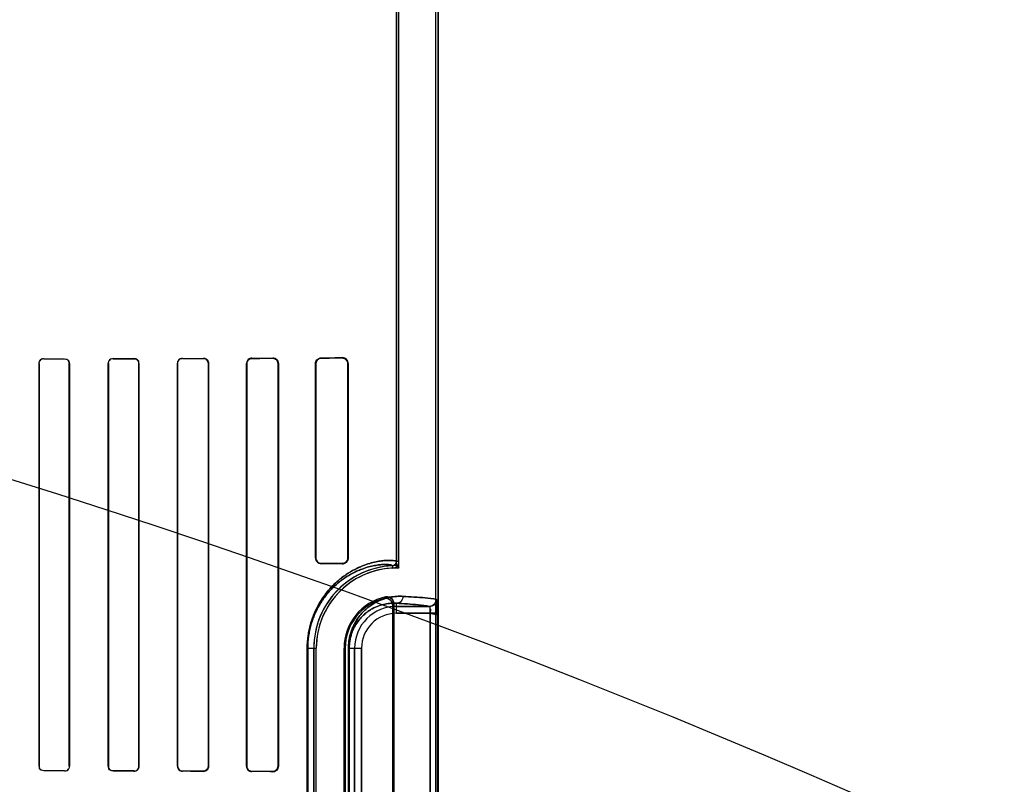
# Model space of a CAD drawing. Header units: millimetres. Extents: x 0 to 297, y 0 to 210.
# Tile 330 of 401: x 242.392 to 242.747, y 157.677 to 157.953. Entities that reach past the tile are written whole.
import ezdxf

# ---------------------------------------------------------------- set-up
doc = ezdxf.new("R2010")
doc.units = ezdxf.units.MM
doc.header["$LTSCALE"] = 16.335
doc.layers.get('0').update_dxf_attribs({"linetype": 'CONTINUOUS'})
for name, color, linetype in [('AXES_REF', 7, 'CONTINUOUS'), ('INTFCLR_1', 7, 'CONTINUOUS'), ('INTFCLR_72935', 7, 'CONTINUOUS')]:
    doc.layers.add(name, color=color, linetype=linetype)

msp = doc.modelspace()

# ---------------------------------------------------------------- linework, layer by layer
at = {"color": 7, "linetype": 'Continuous'}
for radius in [4.8479140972, 4.8475, 4.8164570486]:
    msp.add_circle((241.5069109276, 154.9564782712), radius, dxfattribs=at)
msp.add_arc((241.5069109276, 154.9564782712), 4.8, 278.2771290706, 261.7228709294, dxfattribs=at)
at = {"layer": 'AXES_REF', "color": 9, "linetype": 'Continuous'}
msp.add_circle((241.5069109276, 154.9564782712), 2.9642884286, dxfattribs=at)
at = {"layer": 'AXES_REF', "color": 7, "linetype": 'Continuous'}
msp.add_arc((241.5069109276, 154.9564782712), 4.91, 113.0826656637, 66.9173343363, dxfattribs=at)
at = {"layer": 'AXES_REF', "color": 9, "linetype": 'Continuous'}
msp.add_arc((241.5069109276, 154.9564782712), 4.4222561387, 94.4118118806, 85.5881881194, dxfattribs=at)
at = {"layer": 'INTFCLR_1', "color": 6, "linetype": 'Continuous'}
for p, q in [((242.5278267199, 158.0417576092), (242.5278267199, 157.7576758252)), ((242.5287083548, 157.7576758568), (242.5287083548, 158.0417491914)), ((242.541945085, 158.0414795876), (242.541945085, 156.7064711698)), ((242.5428267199, 158.0414711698), (242.5428267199, 156.7064711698)), ((242.3990856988, 157.8289711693), (242.3990856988, 157.6839711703)), ((242.3991457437, 157.8289711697), (242.3991457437, 157.68397117)), ((242.4099774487, 157.68397117), (242.4099774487, 157.8289711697)), ((242.4100394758, 157.6839711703), (242.4100394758, 157.8289711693)), ((242.4240276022, 157.8289711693), (242.4240276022, 157.6839711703)), ((242.4240920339, 157.8289711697), (242.4240920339, 157.68397117)), ((242.4350372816, 157.68397117), (242.4350372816, 157.8289711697)), ((242.435104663, 157.6839711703), (242.435104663, 157.8289711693)), ((242.4489529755, 157.8289711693), (242.4489529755, 157.6839711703)), ((242.4490240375, 157.8289711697), (242.4490240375, 157.68397117)), ((242.4601133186, 157.68397117), (242.4601133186, 157.8289711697)), ((242.4601890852, 157.6839711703), (242.4601890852, 157.8289711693)), ((242.4738552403, 157.8289711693), (242.4738552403, 157.6839711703)), ((242.4739372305, 157.8289711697), (242.4739372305, 157.68397117)), ((242.4852118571, 157.68397117), (242.4852118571, 157.8289711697)), ((242.485302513, 157.6839711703), (242.485302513, 157.8289711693)), ((242.4987186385, 157.8289711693), (242.4987186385, 157.7589711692)), ((242.4988223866, 157.8289711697), (242.4988223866, 157.7589711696)), ((242.5103474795, 157.7589711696), (242.5103474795, 157.8289711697)), ((242.5104742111, 157.7589711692), (242.5104742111, 157.8289711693)), ((242.5265076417, 157.5910024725), (242.5265076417, 157.7419398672)), ((242.526945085, 157.7424883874), (242.526945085, 157.5904539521)), ((242.4980862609, 157.7264711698), (242.4980862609, 157.6064711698)), ((242.4989678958, 157.6064711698), (242.4989678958, 157.7264711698)), ((242.5089678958, 157.6064711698), (242.5089678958, 157.7264711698)), ((242.5094053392, 157.7264711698), (242.5094053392, 157.6064711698))]:
    msp.add_line(p, q, dxfattribs=at)
at = {"layer": 'INTFCLR_1', "color": 9, "linetype": 'Continuous'}
for p, q in [((242.4008007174, 157.8306293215), (242.4008007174, 157.830689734)), ((242.4083007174, 157.8307059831), (242.4083007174, 157.8306443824)), ((242.4258007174, 157.8306840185), (242.4258007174, 157.8307489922)), ((242.4333007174, 157.8307698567), (242.4333007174, 157.8307031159)), ((242.4508007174, 157.8307533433), (242.4508007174, 157.8308252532)), ((242.4583007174, 157.8308523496), (242.4583007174, 157.8307776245)), ((242.4758007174, 157.8308421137), (242.4758007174, 157.8309256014)), ((242.4833007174, 157.8309624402), (242.4833007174, 157.8308737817)), ((242.5008007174, 157.8309603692), (242.5008007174, 157.8310676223)), ((242.5083007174, 157.8311255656), (242.5083007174, 157.8310047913)), ((242.3990856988, 157.8289711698), (242.3991457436, 157.8289711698)), ((242.4099774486, 157.8289711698), (242.4100394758, 157.8289711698)), ((242.4240276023, 157.8289711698), (242.4240920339, 157.8289711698)), ((242.4350372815, 157.8289711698), (242.4351046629, 157.8289711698)), ((242.4489529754, 157.8289711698), (242.4490240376, 157.8289711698)), ((242.4601133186, 157.8289711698), (242.4601890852, 157.8289711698)), ((242.4738552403, 157.8289711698), (242.4739372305, 157.8289711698)), ((242.4852118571, 157.8289711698), (242.4853025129, 157.8289711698)), ((242.4987186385, 157.8289711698), (242.4988223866, 157.8289711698)), ((242.5103474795, 157.8289711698), (242.5104742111, 157.8289711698)), ((242.4988223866, 157.7589711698), (242.4987186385, 157.7589711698)), ((242.5008007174, 157.7568747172), (242.5008007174, 157.7569819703)), ((242.5083007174, 157.7569375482), (242.5083007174, 157.7568167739)), ((242.5104742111, 157.7589711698), (242.5103474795, 157.7589711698)), ((242.5263987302, 157.7561773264), (242.5264410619, 157.7552967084)), ((242.5287083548, 157.75767572), (242.5278267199, 157.75767572)), ((242.5278267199, 157.7390144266), (242.5278267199, 157.7426362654)), ((242.5397713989, 157.7415140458), (242.5278267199, 157.7415140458)), ((242.5278267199, 157.7390144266), (242.5425380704, 157.7390144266)), ((242.5400406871, 157.5939279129), (242.5400406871, 157.7390144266)), ((242.5425380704, 157.7390144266), (242.5425380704, 157.5939279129)), ((242.495726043, 157.6064711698), (242.495726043, 157.7264711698)), ((242.495726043, 157.7264711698), (242.4989678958, 157.7264711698)), ((242.4959104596, 157.7264711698), (242.4959104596, 157.6064711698)), ((242.5089678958, 157.7264711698), (242.5094053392, 157.7264711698)), ((242.5105565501, 157.6064711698), (242.5105565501, 157.7264711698)), ((242.5105565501, 157.7264711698), (242.515283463, 157.7264711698)), ((242.5108487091, 157.7264711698), (242.5108487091, 157.6064711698)), ((242.5127838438, 157.7264711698), (242.5127838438, 157.6064711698)), ((242.515283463, 157.6064711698), (242.515283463, 157.7264711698)), ((242.3991457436, 157.6839711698), (242.3990856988, 157.6839711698)), ((242.4008007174, 157.6822526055), (242.4008007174, 157.682313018)), ((242.4083007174, 157.6822979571), (242.4083007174, 157.6822363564)), ((242.4100394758, 157.6839711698), (242.4099774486, 157.6839711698)), ((242.4240920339, 157.6839711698), (242.4240276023, 157.6839711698)), ((242.4258007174, 157.6821933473), (242.4258007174, 157.682258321)), ((242.4333007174, 157.6822392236), (242.4333007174, 157.6821724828)), ((242.4351046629, 157.6839711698), (242.4350372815, 157.6839711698)), ((242.4490240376, 157.6839711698), (242.4489529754, 157.6839711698)), ((242.4508007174, 157.6821170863), (242.4508007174, 157.6821889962)), ((242.4583007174, 157.682164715), (242.4583007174, 157.6820899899)), ((242.4601890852, 157.6839711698), (242.4601133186, 157.6839711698)), ((242.4739372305, 157.6839711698), (242.4738552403, 157.6839711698)), ((242.4758007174, 157.6820167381), (242.4758007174, 157.6821002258)), ((242.4833007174, 157.6820685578), (242.4833007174, 157.6819798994)), ((242.4853025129, 157.6839711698), (242.4852118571, 157.6839711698))]:
    msp.add_line(p, q, dxfattribs=at)
at = {"layer": 'INTFCLR_1', "color": 7, "linetype": 'Continuous'}
for p, q in [((242.4839098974, 157.8307764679), (242.4833007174, 157.8308737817)), ((242.508912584, 157.830914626), (242.5083007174, 157.8310047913)), ((242.5083007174, 157.7569375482), (242.5089133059, 157.7570279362)), ((242.4833007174, 157.6820685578), (242.4839124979, 157.682166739))]:
    msp.add_line(p, q, dxfattribs=at)
at = {"layer": 'INTFCLR_1', "color": 6, "linetype": 'Continuous'}
for centre, radius, start, end in [((242.5278267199, 157.7264711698), 0.0297404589, 92.75211805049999, 179.9999999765), ((242.5263265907, 157.75767572), 0.0015001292, 272.7555668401, 360), ((242.5263265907, 157.75767572), 0.0023817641, 272.7547926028, 1.17703e-05), ((242.5278267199, 157.7264711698), 0.028858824, 92.7521173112, 179.9999988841), ((242.5278267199, 157.7264711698), 0.018858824, 101.888918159, 179.9999982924), ((242.5278267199, 157.7264711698), 0.0184213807, 103.8352360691, 179.9999998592)]:
    msp.add_arc(centre, radius, start, end, dxfattribs=at)
at = {"layer": 'INTFCLR_1', "color": 9, "linetype": 'Continuous'}
for centre, radius, start, end in [((242.5591776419, 157.7121134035), 0.0481478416, 137.0401802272, 137.9559483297), ((242.5590191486, 157.7164607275), 0.0413059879, 140.9411471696, 141.914340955), ((242.5278267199, 157.7264711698), 0.0150428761, 89.99999999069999, 179.9999999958), ((242.5278267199, 157.7264711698), 0.0125432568, 90.00000006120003, 179.9999997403)]:
    msp.add_arc(centre, radius, start, end, dxfattribs=at)
at = {"layer": 'INTFCLR_1', "color": 6, "linetype": 'Continuous'}
for centre, major_axis, ratio, start_param, end_param in [((242.2670507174, 157.8314711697), (0.2607760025, 0), 0.0034906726, -1.0322457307, -0.9983944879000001), ((242.2670507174, 157.8314711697), (0.2757760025, 0), 0.0034906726, -1.0644388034, -1.0330623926), ((242.2670507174, 157.8314711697), (0.2607760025, 0), 0.0034906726, -0.9162996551, -0.8795209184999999), ((242.2670507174, 157.8314711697), (0.2757760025, 0), 0.0034906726, -0.9573995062, -0.9237350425), ((242.2670507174, 157.8314711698), (0.2607760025, 0), 0.0034906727, -0.7888979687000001, -0.7475038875), ((242.2670507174, 157.8314711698), (0.2757760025, 0), 0.0034906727, -0.8415583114, -0.8044638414), ((242.2670507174, 157.8314711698), (0.2607760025, 0), 0.0034906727, -0.642674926, -0.5930216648), ((242.2670507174, 157.8314711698), (0.2757760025, 0), 0.0034906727, -0.7121557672, -0.6694696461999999), ((242.2670507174, 157.8314711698), (0.2607760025, 0), 0.0034906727, -0.4592997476, -0.3894356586), ((242.2670507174, 157.8314711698), (0.2757760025, 0), 0.0034906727, -0.5593349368, -0.5057648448), ((242.2670507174, 157.7564711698), (0.2757760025, 0), 0.0034906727, 0.5057648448, 0.5593349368), ((242.2670507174, 157.7564711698), (0.2607760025, 0), 0.0034906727, 0.3894356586, 0.4592997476), ((242.2670507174, 157.6814711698), (0.2757760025, 0), 0.0034906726, 1.0330623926, 1.0644388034), ((242.2670507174, 157.6814711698), (0.2607760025, 0), 0.0034906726, 0.9983944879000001, 1.0322457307), ((242.2670507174, 157.6814711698), (0.2757760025, 0), 0.0034906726, 0.9237350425, 0.9573995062), ((242.2670507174, 157.6814711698), (0.2607760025, 0), 0.0034906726, 0.8795209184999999, 0.9162996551), ((242.2670507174, 157.6814711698), (0.2757760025, 0), 0.0034906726, 0.8044638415, 0.8415583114), ((242.2670507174, 157.6814711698), (0.2607760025, 0), 0.0034906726, 0.7475038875, 0.7888979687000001), ((242.2670507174, 157.6814711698), (0.2757760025, 0), 0.0034906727, 0.6694696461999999, 0.7121557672), ((242.2670507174, 157.6814711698), (0.2607760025, 0), 0.0034906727, 0.5930216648, 0.642674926)]:
    msp.add_ellipse(centre, major_axis=major_axis, ratio=ratio, start_param=start_param, end_param=end_param, dxfattribs=at)
for points in [[(242.4008007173, 157.8306293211), (242.40026204, 157.8306282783), (242.3993912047, 157.8303775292), (242.3993912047, 157.8298388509)], [(242.4008007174, 157.8306897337), (242.4002949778, 157.8306886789), (242.3994408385, 157.8305226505), (242.3994408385, 157.8300169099)], [(242.4258007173, 157.8307489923), (242.4252673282, 157.8307475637), (242.4243738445, 157.8305580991), (242.4243738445, 157.8300247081)], [(242.4258007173, 157.8306840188), (242.4252905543, 157.8306827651), (242.4244332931, 157.830506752), (242.4244332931, 157.8299965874)], [(242.4508007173, 157.830753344), (242.4503242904, 157.830751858), (242.4494931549, 157.8306525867), (242.4494931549, 157.8301761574)], [(242.4099774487, 157.8289711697), (242.4099774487, 157.8294206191), (242.4098836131, 157.8302061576), (242.4094341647, 157.830205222)], [(242.4100394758, 157.8289711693), (242.4100394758, 157.8294336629), (242.4099471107, 157.8302439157), (242.4094846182, 157.8302428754)], [(242.4350372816, 157.8289711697), (242.4350372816, 157.8294246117), (242.4349564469, 157.8302233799), (242.4345030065, 157.8302221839)], [(242.3990856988, 157.6839711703), (242.3990856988, 157.6835094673), (242.3991821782, 157.6827044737), (242.3996438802, 157.6827035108)], [(242.3991457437, 157.68397117), (242.3991457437, 157.6835229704), (242.3992427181, 157.6827429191), (242.3996909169, 157.6827420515)], [(242.4083007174, 157.6822979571), (242.4087951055, 157.6822969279), (242.4096314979, 157.6824584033), (242.4096314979, 157.6829527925)], [(242.4083007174, 157.6822363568), (242.4088162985, 157.6822351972), (242.4096866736, 157.6824074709), (242.4096866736, 157.6829230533)], [(242.4240276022, 157.6839711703), (242.4240276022, 157.6835061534), (242.4241099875, 157.6826892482), (242.4245750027, 157.6826880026)], [(242.4240920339, 157.68397117), (242.4240920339, 157.6835185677), (242.4241776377, 157.6827256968), (242.4246302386, 157.6827245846)], [(242.4333007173, 157.6822392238), (242.4338225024, 157.6822378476), (242.4346988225, 157.6824214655), (242.4346988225, 157.6829432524)]]:
    msp.add_open_spline(points, degree=3, dxfattribs=at)
for points, knots in [([(242.435104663, 157.8289711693), (242.435104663, 157.8294361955), (242.4347129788, 157.83039488), (242.4337550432, 157.8307711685), (242.4333007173, 157.8307698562)], [0, 0, 0, 0, 0.5058184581, 1, 1, 1, 1]), ([(242.4508007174, 157.8308252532), (242.4503213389, 157.8308235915), (242.449337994, 157.830418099), (242.4489529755, 157.8294358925), (242.4489529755, 157.8289711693)], [0, 0, 0, 0, 0.5077629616, 1, 1, 1, 1]), ([(242.4601890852, 157.8289711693), (242.4601890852, 157.8294327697), (242.4598082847, 157.8304317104), (242.4588010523, 157.8308542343), (242.4583007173, 157.8308523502)], [0, 0, 0, 0, 0.4798645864, 1, 1, 1, 1]), ([(242.4601133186, 157.8289711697), (242.4601133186, 157.8294268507), (242.4597335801, 157.8303882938), (242.4587686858, 157.8307791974), (242.4583007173, 157.830777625)], [0, 0, 0, 0, 0.4933469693, 1, 1, 1, 1]), ([(242.4758007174, 157.8309256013), (242.4753195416, 157.830923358), (242.4742885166, 157.8305227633), (242.4738552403, 157.8294843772), (242.4738552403, 157.8289711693)], [0, 0, 0, 0, 0.4838961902, 1, 1, 1, 1]), ([(242.4758007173, 157.8308421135), (242.4753545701, 157.8308403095), (242.4743695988, 157.8304737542), (242.4739372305, 157.8294770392), (242.4739372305, 157.8289711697)], [0, 0, 0, 0, 0.4686358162, 1, 1, 1, 1]), ([(242.485302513, 157.8289711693), (242.485302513, 157.8294213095), (242.4849424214, 157.8304722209), (242.4838686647, 157.8309653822), (242.4833007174, 157.8309624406)], [0, 0, 0, 0, 0.4421396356, 1, 1, 1, 1]), ([(242.4987186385, 157.8289711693), (242.4987186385, 157.829435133), (242.499084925, 157.830531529), (242.5002008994, 157.8310633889), (242.5008007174, 157.8310676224)], [0, 0, 0, 0, 0.4361394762, 1, 1, 1, 1]), ([(242.5008007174, 157.8309603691), (242.5003491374, 157.8309578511), (242.4993077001, 157.8305921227), (242.4988223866, 157.8295302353), (242.4988223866, 157.8289711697)], [0, 0, 0, 0, 0.4468271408, 1, 1, 1, 1]), ([(242.5104742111, 157.8289711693), (242.5104742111, 157.8294290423), (242.5101154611, 157.8305623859), (242.5089452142, 157.8311310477), (242.5083007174, 157.8311255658)], [0, 0, 0, 0, 0.4153445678, 1, 1, 1, 1]), ([(242.4987186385, 157.7589711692), (242.4987186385, 157.7585072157), (242.4990849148, 157.7574108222), (242.50020089, 157.7568789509), (242.5008007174, 157.7568747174)], [0, 0, 0, 0, 0.436130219, 1, 1, 1, 1]), ([(242.4988223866, 157.7589711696), (242.4988223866, 157.7584709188), (242.4992372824, 157.7574183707), (242.5002893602, 157.7569848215), (242.5008007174, 157.7569819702)], [0, 0, 0, 0, 0.4945066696, 1, 1, 1, 1]), ([(242.5083007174, 157.756816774), (242.5087849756, 157.7568126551), (242.509927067, 157.7571897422), (242.5104742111, 157.7583517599), (242.5104742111, 157.7589711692)], [0, 0, 0, 0, 0.4387807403, 1, 1, 1, 1]), ([(242.5265076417, 157.7419398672), (242.5265076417, 157.742478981), (242.5260501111, 157.7439734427), (242.5242997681, 157.7445743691), (242.5234216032, 157.7443580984)], [0, 0, 0, 0, 0.3734722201, 1, 1, 1, 1]), ([(242.5239415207, 157.7449254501), (242.5244597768, 157.7450345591), (242.5259845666, 157.744903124), (242.5269450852, 157.7433772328), (242.5269450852, 157.7424883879)], [0, 0, 0, 0, 0.3733741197, 1, 1, 1, 1]), ([(242.4333007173, 157.6821724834), (242.4337537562, 157.6821711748), (242.4347114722, 157.6825459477), (242.435104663, 157.6835048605), (242.435104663, 157.6839711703)], [0, 0, 0, 0, 0.4927834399, 1, 1, 1, 1]), ([(242.4489529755, 157.6839711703), (242.4489529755, 157.6835048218), (242.4493398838, 157.6825223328), (242.4503229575, 157.6821187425), (242.4508007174, 157.6821170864)], [0, 0, 0, 0, 0.4939550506, 1, 1, 1, 1]), ([(242.4490240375, 157.68397117), (242.4490240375, 157.6835149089), (242.4494057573, 157.6825692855), (242.4503493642, 157.6821904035), (242.4508007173, 157.6821889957)], [0, 0, 0, 0, 0.502702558, 1, 1, 1, 1]), ([(242.4583007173, 157.6821647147), (242.4587693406, 157.6821631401), (242.4597343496, 157.6825548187), (242.4601133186, 157.6835161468), (242.4601133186, 157.68397117)], [0, 0, 0, 0, 0.507363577, 1, 1, 1, 1]), ([(242.4583007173, 157.6820899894), (242.4587931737, 157.6820881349), (242.4597993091, 157.6825009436), (242.4601890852, 157.6835015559), (242.4601890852, 157.6839711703)], [0, 0, 0, 0, 0.5118729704, 1, 1, 1, 1]), ([(242.4738552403, 157.6839711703), (242.4738552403, 157.6835127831), (242.4742253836, 157.6824841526), (242.4752651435, 157.6820192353), (242.4758007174, 157.6820167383)], [0, 0, 0, 0, 0.4611694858, 1, 1, 1, 1]), ([(242.4739372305, 157.68397117), (242.4739372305, 157.6835176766), (242.4743081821, 157.6825298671), (242.475302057, 157.6821022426), (242.4758007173, 157.6821002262)], [0, 0, 0, 0, 0.4762796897, 1, 1, 1, 1]), ([(242.4833007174, 157.6819798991), (242.4837519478, 157.6819775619), (242.4848049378, 157.682333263), (242.485302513, 157.6834042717), (242.485302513, 157.6839711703)], [0, 0, 0, 0, 0.4431989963, 1, 1, 1, 1])]:
    msp.add_open_spline(points, degree=3, knots=knots, dxfattribs=at)
at = {"layer": 'INTFCLR_1', "color": 7, "linetype": 'Continuous'}
for points, knots in [([(242.4852118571, 157.8289711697), (242.4852120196, 157.82948203), (242.4847747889, 157.8305058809), (242.4837630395, 157.8308660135), (242.4833007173, 157.8308737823)], [0, 0, 0, 0, 0.5249025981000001, 1, 1, 1, 1]), ([(242.5103474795, 157.8289711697), (242.5103472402, 157.8294709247), (242.5099348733, 157.8305561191), (242.5088425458, 157.8310012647), (242.5083007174, 157.8310047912)], [0, 0, 0, 0, 0.4797979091, 1, 1, 1, 1]), ([(242.5083007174, 157.7569375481), (242.5087932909, 157.7569413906), (242.5098754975, 157.7573280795), (242.5103496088, 157.7584222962), (242.5103474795, 157.7589711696)], [0, 0, 0, 0, 0.4729760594, 1, 1, 1, 1]), ([(242.5422357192, 157.7440453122), (242.5422387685, 157.7434035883), (242.541715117, 157.7420651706), (242.5403790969, 157.7415268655), (242.5397411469, 157.7415298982)], [0, 0, 0, 0, 0.5014745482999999, 1, 1, 1, 1]), ([(242.5397713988, 157.7415140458), (242.5404079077, 157.741514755), (242.5417336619, 157.7420500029), (242.5422656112, 157.7433763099), (242.5422663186, 157.7440136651)], [0, 0, 0, 0, 0.4996677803, 1, 1, 1, 1]), ([(242.5422357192, 157.7440453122), (242.5423341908, 157.7441626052), (242.5424220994, 157.7431196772), (242.5424812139, 157.7425006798), (242.5425295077, 157.7407560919), (242.5425380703, 157.7396464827), (242.5425380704, 157.7390144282)], [0, 0, 0, 0, 0.090819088, 0.3065073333, 0.6251820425, 1, 1, 1, 1]), ([(242.5425380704, 157.7390144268), (242.5425380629, 157.739476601), (242.5425274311, 157.7405542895), (242.5425108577, 157.7422271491), (242.5423833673, 157.7434287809), (242.5422663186, 157.7440136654)], [0, 0, 0, 0, 0.2765931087, 0.6451818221, 1, 1, 1, 1]), ([(242.5400406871, 157.7390144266), (242.5400406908, 157.7391752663), (242.5400381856, 157.7398537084), (242.5399702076, 157.7403493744), (242.5399229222, 157.7416377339), (242.5397411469, 157.7415298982)], [0, 0, 0, 0, 0.1889097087, 0.7517593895, 1, 1, 1, 1]), ([(242.4833007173, 157.6820685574), (242.4837587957, 157.6820749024), (242.4847686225, 157.6824323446), (242.4852143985, 157.6834561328), (242.4852118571, 157.68397117)], [0, 0, 0, 0, 0.4707546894, 1, 1, 1, 1])]:
    msp.add_open_spline(points, degree=3, knots=knots, dxfattribs=at)
for points in [[(242.4852118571, 157.8289711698), (242.4852118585, 157.8295084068), (242.4850389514, 157.8302615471), (242.4845291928, 157.8304311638)], [(242.5103474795, 157.8289711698), (242.5103474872, 157.8294655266), (242.5102790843, 157.8302065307), (242.5098066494, 157.8303521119)], [(242.5089133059, 157.7570279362), (242.5093525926, 157.75716348), (242.5100152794, 157.7573975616), (242.5100152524, 157.7578572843)], [(242.5400406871, 157.7390144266), (242.5400407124, 157.7395518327), (242.5405167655, 157.7405531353), (242.5399842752, 157.7406256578)], [(242.4839124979, 157.682166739), (242.4844066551, 157.6823319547), (242.4850605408, 157.6827065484), (242.4850605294, 157.6832275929)]]:
    msp.add_open_spline(points, degree=3, dxfattribs=at)
at = {"layer": 'INTFCLR_1', "color": 9, "linetype": 'Continuous'}
for points, knots in [([(242.5278267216, 157.7576758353), (242.5278267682, 157.7578926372), (242.526656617, 157.7579979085), (242.5256718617, 157.7581169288), (242.5240026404, 157.7580582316), (242.5223641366, 157.7578992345), (242.5203841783, 157.7575645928), (242.5181053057, 157.7569935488), (242.5155233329, 157.7561043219), (242.5126594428, 157.7547965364), (242.5101549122, 157.7533051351), (242.5080503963, 157.751781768), (242.5063646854, 157.7503815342), (242.5046485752, 157.7487335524), (242.5029234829, 157.7467975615), (242.5015360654, 157.7449463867), (242.5004537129, 157.7432763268), (242.4993474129, 157.7413706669), (242.4983423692, 157.7392724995), (242.4974722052, 157.7369837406), (242.4968794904, 157.7350877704), (242.4963849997, 157.7330638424), (242.4958816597, 157.7301921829), (242.4957260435, 157.7279669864), (242.4957260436, 157.7264711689)], [0, 0, 0, 0, 0.0129082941, 0.0479369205, 0.0747656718, 0.1077870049, 0.1472777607, 0.1937244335, 0.2476759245, 0.3095864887, 0.3808801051, 0.4208017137, 0.464183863, 0.5112475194, 0.5623302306, 0.6184106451, 0.6487898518, 0.6807805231, 0.7495641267, 0.7869849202, 0.8265031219, 0.8677591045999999, 0.910939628, 1, 1, 1, 1]), ([(242.5263987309, 157.7561773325), (242.5263994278, 157.7563848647), (242.5252983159, 157.7565142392), (242.5243538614, 157.7566234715), (242.5227719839, 157.756578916), (242.5212176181, 157.7564333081), (242.5193401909, 157.7561219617), (242.5171778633, 157.7555839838), (242.5147259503, 157.7547420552), (242.5120056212, 157.753499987), (242.5096262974, 157.7520811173), (242.5076266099, 157.7506302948), (242.5060244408, 157.7492957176), (242.5043931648, 157.7477243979), (242.5027536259, 157.7458779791), (242.5014346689, 157.7441118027), (242.5004058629, 157.742518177), (242.4993537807, 157.7406988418), (242.4983982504, 157.7386958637), (242.4975710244, 157.7365109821), (242.4970073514, 157.7347005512), (242.4965371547, 157.732767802), (242.4960584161, 157.7300249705), (242.4959104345, 157.7278998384), (242.4959104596, 157.7264711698)], [0, 0, 0, 0, 0.0129801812, 0.0479272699, 0.0746780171, 0.1075601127, 0.1468359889, 0.1931264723, 0.2469250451, 0.3086970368, 0.379863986, 0.4197585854, 0.463130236, 0.5101737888, 0.5612892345, 0.6174074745, 0.6478469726, 0.6798876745, 0.748811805, 0.7863275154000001, 0.8259425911, 0.8673290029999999, 0.9106438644, 1, 1, 1, 1]), ([(242.5302123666, 157.7451358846), (242.5294552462, 157.7451776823), (242.5278696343, 157.7451664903), (242.525400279, 157.7448290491), (242.5227524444, 157.7440809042), (242.5204837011, 157.7430404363), (242.5186236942, 157.7418827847), (242.5171590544, 157.7407678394), (242.5156953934, 157.7393969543), (242.5142593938, 157.7377146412), (242.5131575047, 157.7360432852), (242.5123442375, 157.7344858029), (242.5117655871, 157.7331386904), (242.5112642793, 157.7316485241), (242.5108712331, 157.7300256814), (242.5106157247, 157.7282840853), (242.5105565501, 157.7270844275), (242.5105565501, 157.7264711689)], [0, 0, 0, 0, 0.0750554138, 0.1564841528, 0.2459854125, 0.3464640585, 0.4023384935, 0.4625915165, 0.5283646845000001, 0.6004622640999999, 0.6810443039, 0.7258982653, 0.7742486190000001, 0.8260106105, 0.8813405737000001, 0.9392984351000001, 1, 1, 1, 1]), ([(242.5278267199, 157.7426362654), (242.5271767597, 157.7426778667), (242.5258138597, 157.7426796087), (242.5236880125, 157.7424022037), (242.521404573, 157.7417671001), (242.5194455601, 157.7408738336), (242.5178383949, 157.7398753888), (242.5165708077, 157.7389107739), (242.515303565, 157.7377223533), (242.5140589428, 157.7362608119), (242.5128709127, 157.7344530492), (242.5120224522, 157.7326536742), (242.5114628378, 157.7309828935), (242.511121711, 157.7295687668), (242.510900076, 157.7280512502), (242.5108486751, 157.7270057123), (242.5108487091, 157.7264711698)], [0, 0, 0, 0, 0.0744526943, 0.155325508, 0.2443501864, 0.3444346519, 0.4002308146, 0.4603906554, 0.5262223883, 0.5984573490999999, 0.6793343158, 0.7728337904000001, 0.824923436, 0.8805639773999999, 0.9388934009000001, 1, 1, 1, 1]), ([(242.5302123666, 157.7451358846), (242.5302092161, 157.7445032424), (242.5297235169, 157.7432049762), (242.5284389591, 157.7426396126), (242.5278267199, 157.7426362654)], [0, 0, 0, 0, 0.5081941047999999, 1, 1, 1, 1]), ([(242.5278267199, 157.7426362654), (242.5304632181, 157.7424893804), (242.5344368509, 157.7421786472), (242.5384589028, 157.7418728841), (242.5397713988, 157.7415140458)], [0, 0, 0, 0, 0.659940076, 1, 1, 1, 1]), ([(242.5422663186, 157.7440136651), (242.5409412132, 157.7443726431), (242.5368830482, 157.7446781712), (242.5328729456, 157.7449890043), (242.5302123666, 157.7451358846)], [0, 0, 0, 0, 0.3400295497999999, 1, 1, 1, 1])]:
    msp.add_open_spline(points, degree=3, knots=knots, dxfattribs=at)
at = {"layer": 'INTFCLR_72935', "color": 6, "linetype": 'Continuous'}
for p, q in [((242.5278267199, 157.7562116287), (242.5278267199, 158.0417576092)), ((242.5287083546, 157.7553165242), (242.5287083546, 158.0417407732)), ((242.5419450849, 158.0414880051), (242.5419450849, 156.7064711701)), ((242.5428267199, 156.7064711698), (242.5428267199, 158.0414711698)), ((242.3990856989, 157.6839711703), (242.3990856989, 157.8289711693)), ((242.3991457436, 157.68397117), (242.3991457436, 157.8289711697)), ((242.4099774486, 157.8289711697), (242.4099774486, 157.68397117)), ((242.4100394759, 157.8289711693), (242.4100394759, 157.6839711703)), ((242.4240276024, 157.6839711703), (242.4240276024, 157.8289711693)), ((242.424092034, 157.68397117), (242.424092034, 157.8289711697)), ((242.4350372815, 157.8289711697), (242.4350372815, 157.68397117)), ((242.4351046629, 157.8289711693), (242.4351046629, 157.6839711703)), ((242.4489529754, 157.6839711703), (242.4489529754, 157.8289711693)), ((242.4490240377, 157.68397117), (242.4490240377, 157.8289711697)), ((242.4601133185, 157.8289711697), (242.4601133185, 157.68397117)), ((242.4601890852, 157.8289711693), (242.4601890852, 157.6839711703)), ((242.4738552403, 157.6839711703), (242.4738552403, 157.8289711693)), ((242.4739372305, 157.68397117), (242.4739372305, 157.8289711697)), ((242.4852118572, 157.8289711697), (242.4852118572, 157.68397117)), ((242.4853025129, 157.8289711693), (242.4853025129, 157.6839711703)), ((242.4987186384, 157.7589711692), (242.4987186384, 157.8289711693)), ((242.4988223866, 157.7589711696), (242.4988223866, 157.8289711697)), ((242.5103474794, 157.8289711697), (242.5103474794, 157.7589711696)), ((242.5104742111, 157.8289711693), (242.5104742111, 157.7589711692)), ((242.5278267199, 157.7562116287), (242.5287083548, 157.7553165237)), ((242.5265076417, 157.7419398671), (242.5265076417, 157.5910024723)), ((242.526945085, 157.5904539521), (242.526945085, 157.7424883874)), ((242.4980862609, 157.6064711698), (242.4980862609, 157.7264711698)), ((242.4989678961, 157.6064711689), (242.4989678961, 157.7264711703)), ((242.5089678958, 157.7264711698), (242.5089678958, 157.6064711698)), ((242.5094053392, 157.6064711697), (242.5094053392, 157.7264711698))]:
    msp.add_line(p, q, dxfattribs=at)
at = {"layer": 'INTFCLR_72935', "color": 9, "linetype": 'Continuous'}
for p, q in [((242.4008007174, 157.830689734), (242.4008007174, 157.8306293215)), ((242.4083007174, 157.8306443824), (242.4083007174, 157.8307059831)), ((242.4258007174, 157.8307489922), (242.4258007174, 157.8306840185)), ((242.4333007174, 157.8307031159), (242.4333007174, 157.8307698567)), ((242.4508007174, 157.8308252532), (242.4508007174, 157.8307533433)), ((242.4583007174, 157.8307776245), (242.4583007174, 157.8308523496)), ((242.4758007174, 157.8309256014), (242.4758007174, 157.8308421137)), ((242.4833007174, 157.8308737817), (242.4833007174, 157.8309624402)), ((242.5008007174, 157.8310676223), (242.5008007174, 157.8309603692)), ((242.5083007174, 157.8310047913), (242.5083007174, 157.8311255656)), ((242.3991457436, 157.8289711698), (242.3990856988, 157.8289711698)), ((242.4100394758, 157.8289711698), (242.4099774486, 157.8289711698)), ((242.4240920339, 157.8289711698), (242.4240276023, 157.8289711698)), ((242.4351046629, 157.8289711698), (242.4350372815, 157.8289711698)), ((242.4490240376, 157.8289711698), (242.4489529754, 157.8289711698)), ((242.4601890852, 157.8289711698), (242.4601133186, 157.8289711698)), ((242.4739372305, 157.8289711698), (242.4738552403, 157.8289711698)), ((242.4853025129, 157.8289711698), (242.4852118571, 157.8289711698)), ((242.4988223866, 157.8289711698), (242.4987186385, 157.8289711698)), ((242.5104742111, 157.8289711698), (242.5103474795, 157.8289711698)), ((242.4987186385, 157.7589711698), (242.4988223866, 157.7589711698)), ((242.5008007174, 157.7569819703), (242.5008007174, 157.7568747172)), ((242.5083007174, 157.7568167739), (242.5083007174, 157.7569375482)), ((242.5103474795, 157.7589711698), (242.5104742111, 157.7589711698)), ((242.5278267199, 157.7390144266), (242.5278267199, 157.7426362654)), ((242.5278267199, 157.7415140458), (242.5397713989, 157.7415140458)), ((242.5400406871, 157.7390144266), (242.5278267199, 157.7390144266)), ((242.5400406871, 157.7390144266), (242.5400406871, 157.5939279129)), ((242.5425380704, 157.7390144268), (242.5425380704, 157.5939279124)), ((242.495726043, 157.7264711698), (242.4989678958, 157.7264711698)), ((242.4957260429, 157.6064711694), (242.4957260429, 157.7264711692)), ((242.4959104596, 157.6064711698), (242.4959104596, 157.7264711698)), ((242.5094053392, 157.7264711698), (242.5089678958, 157.7264711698)), ((242.5105565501, 157.6064711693), (242.5105565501, 157.72647117)), ((242.5105565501, 157.7264711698), (242.515283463, 157.7264711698)), ((242.5108487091, 157.6064711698), (242.5108487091, 157.7264711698)), ((242.5127838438, 157.6064711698), (242.5127838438, 157.7264711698)), ((242.515283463, 157.7264711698), (242.515283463, 157.6064711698)), ((242.3990856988, 157.6839711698), (242.3991457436, 157.6839711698)), ((242.4008007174, 157.682313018), (242.4008007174, 157.6822526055)), ((242.4083007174, 157.6822363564), (242.4083007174, 157.6822979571)), ((242.4099774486, 157.6839711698), (242.4100394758, 157.6839711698)), ((242.4240276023, 157.6839711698), (242.4240920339, 157.6839711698)), ((242.4258007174, 157.682258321), (242.4258007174, 157.6821933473)), ((242.4333007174, 157.6821724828), (242.4333007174, 157.6822392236)), ((242.4350372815, 157.6839711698), (242.4351046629, 157.6839711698)), ((242.4489529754, 157.6839711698), (242.4490240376, 157.6839711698)), ((242.4508007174, 157.6821889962), (242.4508007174, 157.6821170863)), ((242.4583007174, 157.6820899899), (242.4583007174, 157.682164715)), ((242.4601133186, 157.6839711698), (242.4601890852, 157.6839711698)), ((242.4738552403, 157.6839711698), (242.4739372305, 157.6839711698)), ((242.4758007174, 157.6821002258), (242.4758007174, 157.6820167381)), ((242.4833007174, 157.6819798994), (242.4833007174, 157.6820685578)), ((242.4852118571, 157.6839711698), (242.4853025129, 157.6839711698))]:
    msp.add_line(p, q, dxfattribs=at)
at = {"layer": 'INTFCLR_72935', "color": 7, "linetype": 'Continuous'}
for p, q in [((242.4589234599, 157.8307487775), (242.4583007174, 157.8308523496)), ((242.4833007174, 157.8308737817), (242.4839124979, 157.8307756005)), ((242.5083007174, 157.8310047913), (242.5089133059, 157.8309144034)), ((242.508912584, 157.7570277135), (242.5083007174, 157.7569375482)), ((242.5425380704, 157.7390144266), (242.5400406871, 157.7390144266)), ((242.5400406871, 157.7390144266), (242.5425391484, 157.7385313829)), ((242.4839098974, 157.6821658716), (242.4833007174, 157.6820685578))]:
    msp.add_line(p, q, dxfattribs=at)
at = {"layer": 'INTFCLR_72935', "color": 6, "linetype": 'Continuous'}
for radius, start, end in [(0.0297404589, 90, 180.0000000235), (0.028858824, 88.2493462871, 179.9999988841), (0.018858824, 101.888918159, 179.9999982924), (0.0184213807, 103.8352360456, 179.9999997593)]:
    msp.add_arc((242.5278267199, 157.7264711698), radius, start, end, dxfattribs=at)
at = {"layer": 'INTFCLR_72935', "color": 9, "linetype": 'Continuous'}
for centre, radius, start, end in [((242.5591776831, 157.7121133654), 0.0481478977, 137.0401804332, 137.955947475), ((242.5590191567, 157.7164607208), 0.0413059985, 140.9411469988, 141.9143405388), ((242.5278267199, 157.7264711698), 0.0150428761, 90.0000000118, 180.0000000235), ((242.5278267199, 157.7264711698), 0.0125432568, 90.00000006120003, 179.9999997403)]:
    msp.add_arc(centre, radius, start, end, dxfattribs=at)
at = {"layer": 'INTFCLR_72935', "color": 6, "linetype": 'Continuous'}
for centre, major_axis, ratio, start_param, end_param in [((242.2670507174, 157.8314711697), (0.2607760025, 0), 0.0034906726, -1.0322457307, -0.9983944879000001), ((242.2670507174, 157.8314711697), (0.2757760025, 0), 0.0034906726, -1.0644388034, -1.0330623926), ((242.2670507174, 157.8314711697), (0.2607760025, 0), 0.0034906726, -0.9162996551, -0.8795209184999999), ((242.2670507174, 157.8314711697), (0.2757760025, 0), 0.0034906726, -0.9573995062, -0.9237350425), ((242.2670507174, 157.8314711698), (0.2607760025, 0), 0.0034906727, -0.7888979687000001, -0.7475038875), ((242.2670507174, 157.8314711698), (0.2757760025, 0), 0.0034906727, -0.8415583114, -0.8044638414), ((242.2670507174, 157.8314711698), (0.2607760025, 0), 0.0034906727, -0.642674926, -0.5930216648), ((242.2670507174, 157.8314711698), (0.2757760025, 0), 0.0034906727, -0.7121557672, -0.6694696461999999), ((242.2670507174, 157.8314711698), (0.2607760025, 0), 0.0034906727, -0.4592997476, -0.3894356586), ((242.2670507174, 157.8314711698), (0.2757760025, 0), 0.0034906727, -0.5593349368, -0.5057648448), ((242.2670507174, 157.7564711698), (0.2757760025, 0), 0.0034906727, 0.5057648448, 0.5593349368), ((242.2670507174, 157.7564711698), (0.2607760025, 0), 0.0034906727, 0.3894356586, 0.4592997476), ((242.2670507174, 157.6814711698), (0.2757760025, 0), 0.0034906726, 1.0330623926, 1.0644388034), ((242.2670507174, 157.6814711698), (0.2607760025, 0), 0.0034906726, 0.9983944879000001, 1.0322457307), ((242.2670507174, 157.6814711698), (0.2757760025, 0), 0.0034906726, 0.9237350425, 0.9573995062), ((242.2670507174, 157.6814711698), (0.2607760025, 0), 0.0034906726, 0.8795209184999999, 0.9162996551), ((242.2670507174, 157.6814711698), (0.2757760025, 0), 0.0034906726, 0.8044638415, 0.8415583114), ((242.2670507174, 157.6814711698), (0.2607760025, 0), 0.0034906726, 0.7475038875, 0.7888979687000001), ((242.2670507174, 157.6814711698), (0.2757760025, 0), 0.0034906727, 0.6694696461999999, 0.7121557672), ((242.2670507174, 157.6814711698), (0.2607760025, 0), 0.0034906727, 0.5930216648, 0.642674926)]:
    msp.add_ellipse(centre, major_axis=major_axis, ratio=ratio, start_param=start_param, end_param=end_param, dxfattribs=at)
for points in [[(242.4008007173, 157.8306897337), (242.4002903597, 157.8306886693), (242.3994313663, 157.8305152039), (242.3994313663, 157.8300048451)], [(242.4083007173, 157.8306443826), (242.4087951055, 157.8306454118), (242.4096314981, 157.8304839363), (242.4096314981, 157.829989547)], [(242.4258007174, 157.8307489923), (242.4252606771, 157.8307475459), (242.4243605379, 157.8305469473), (242.4243605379, 157.8300069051)], [(242.4333007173, 157.8307031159), (242.4338293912, 157.8307045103), (242.4347126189, 157.8305092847), (242.4347126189, 157.8299806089)], [(242.3991457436, 157.8289711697), (242.3991457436, 157.8294231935), (242.3992482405, 157.8302078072), (242.3997002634, 157.8302086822)], [(242.4100394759, 157.8289711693), (242.4100394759, 157.829439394), (242.4099390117, 157.8302566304), (242.4094707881, 157.8302555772)], [(242.424092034, 157.8289711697), (242.424092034, 157.8294271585), (242.4241823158, 157.8302242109), (242.4246383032, 157.8302253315)], [(242.4351046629, 157.8289711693), (242.4351046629, 157.8294408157), (242.435022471, 157.8302689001), (242.4345528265, 157.8302675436)], [(242.4490240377, 157.8289711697), (242.4490240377, 157.8294298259), (242.449096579, 157.8302390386), (242.449555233, 157.8302404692)], [(242.5263987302, 157.7561773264), (242.5268516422, 157.7561990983), (242.52757889, 157.7564003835), (242.5275788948, 157.7568538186)], [(242.3990856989, 157.6839711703), (242.3990856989, 157.6835058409), (242.3991873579, 157.6826964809), (242.3996526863, 157.6826955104)], [(242.4008007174, 157.6823130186), (242.4002592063, 157.6823140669), (242.3993859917, 157.6825700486), (242.3993859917, 157.6831115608)], [(242.4083007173, 157.6822363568), (242.4088229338, 157.6822351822), (242.4097001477, 157.68241841), (242.4097001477, 157.6829406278)], [(242.4099774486, 157.68397117), (242.4099774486, 157.6835160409), (242.4098754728, 157.6827236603), (242.4094203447, 157.6827246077)], [(242.4240276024, 157.6839711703), (242.4240276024, 157.6835029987), (242.4241142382, 157.6826821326), (242.4245824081, 157.6826808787)], [(242.4258007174, 157.6822583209), (242.4252844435, 157.6822595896), (242.4244209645, 157.6824457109), (242.4244209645, 157.6829619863)], [(242.4350372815, 157.68397117), (242.4350372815, 157.6835130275), (242.4349500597, 157.6827083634), (242.4344919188, 157.6827095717)], [(242.4508007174, 157.6821889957), (242.4503430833, 157.6821904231), (242.4495353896, 157.6822641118), (242.4495353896, 157.6827217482)]]:
    msp.add_open_spline(points, degree=3, dxfattribs=at)
for points, knots in [([(242.4508007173, 157.8308252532), (242.4503171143, 157.8308235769), (242.4493333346, 157.8304127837), (242.4489529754, 157.8294315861), (242.4489529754, 157.8289711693)], [0, 0, 0, 0, 0.5122820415, 1, 1, 1, 1]), ([(242.4583007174, 157.830777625), (242.4587727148, 157.8307792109), (242.4597380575, 157.8303832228), (242.4601133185, 157.8294227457), (242.4601133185, 157.8289711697)], [0, 0, 0, 0, 0.5110570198, 1, 1, 1, 1]), ([(242.4758007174, 157.8309256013), (242.4753311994, 157.8309234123), (242.4743022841, 157.8305360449), (242.4738552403, 157.8294958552), (242.4738552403, 157.8289711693)], [0, 0, 0, 0, 0.4722579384, 1, 1, 1, 1]), ([(242.4739372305, 157.8289711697), (242.4739372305, 157.8294246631), (242.4743081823, 157.8304124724), (242.4753020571, 157.8308400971), (242.4758007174, 157.8308421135)], [0, 0, 0, 0, 0.4762796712, 1, 1, 1, 1]), ([(242.4833007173, 157.8309624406), (242.4837519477, 157.8309647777), (242.4848049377, 157.8306090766), (242.4853025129, 157.8295380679), (242.4853025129, 157.8289711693)], [0, 0, 0, 0, 0.4431989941, 1, 1, 1, 1]), ([(242.4987186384, 157.8289711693), (242.4987186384, 157.8294351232), (242.4990849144, 157.8305315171), (242.50020089, 157.8310633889), (242.5008007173, 157.8310676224)], [0, 0, 0, 0, 0.4361304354, 1, 1, 1, 1]), ([(242.4988223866, 157.8289711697), (242.4988223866, 157.8294537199), (242.499217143, 157.8305029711), (242.5002718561, 157.8309574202), (242.5008007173, 157.8309603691)], [0, 0, 0, 0, 0.4771018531, 1, 1, 1, 1]), ([(242.5104742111, 157.8289711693), (242.5104742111, 157.8294299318), (242.5101145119, 157.8305634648), (242.5089443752, 157.8311310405), (242.5083007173, 157.8311255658)], [0, 0, 0, 0, 0.4161323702, 1, 1, 1, 1]), ([(242.4987186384, 157.7589711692), (242.4987186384, 157.7585072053), (242.499084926, 157.7574108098), (242.5002008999, 157.7568789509), (242.5008007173, 157.7568747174)], [0, 0, 0, 0, 0.4361398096, 1, 1, 1, 1]), ([(242.5008007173, 157.7569819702), (242.5003491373, 157.7569844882), (242.4993077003, 157.757350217), (242.4988223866, 157.758412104), (242.4988223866, 157.7589711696)], [0, 0, 0, 0, 0.4468271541, 1, 1, 1, 1]), ([(242.5104742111, 157.7589711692), (242.5104742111, 157.7585132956), (242.5101154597, 157.7573799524), (242.5089452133, 157.7568112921), (242.5083007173, 157.756816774)], [0, 0, 0, 0, 0.4153451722, 1, 1, 1, 1]), ([(242.5234216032, 157.7443580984), (242.5239450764, 157.7444870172), (242.5255055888, 157.7444001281), (242.5265076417, 157.7428442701), (242.5265076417, 157.7419398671)], [0, 0, 0, 0, 0.3734727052, 1, 1, 1, 1]), ([(242.5269450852, 157.7424883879), (242.5269450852, 157.7430180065), (242.5265023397, 157.7444830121), (242.5248112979, 157.7451085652), (242.5239415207, 157.7449254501)], [0, 0, 0, 0, 0.3733751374, 1, 1, 1, 1]), ([(242.5422663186, 157.7440136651), (242.5422656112, 157.7433763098), (242.541733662, 157.7420500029), (242.5404079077, 157.741514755), (242.5397713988, 157.7415140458)], [0, 0, 0, 0, 0.5003322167, 1, 1, 1, 1]), ([(242.5400406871, 157.7390144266), (242.5400421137, 157.7391696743), (242.5400450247, 157.7398119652), (242.5399866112, 157.7406807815), (242.5399388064, 157.741259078), (242.539822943, 157.7415315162), (242.5397713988, 157.7415140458)], [0, 0, 0, 0, 0.1826563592, 0.7651859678, 0.9359698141, 1, 1, 1, 1]), ([(242.4333007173, 157.6821724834), (242.4337597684, 157.6821711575), (242.4347186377, 157.6825528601), (242.4351046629, 157.6835108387), (242.4351046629, 157.6839711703)], [0, 0, 0, 0, 0.4993046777, 1, 1, 1, 1]), ([(242.4489529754, 157.6839711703), (242.4489529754, 157.6835031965), (242.4493420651, 157.6825206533), (242.4503246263, 157.6821187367), (242.4508007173, 157.6821170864)], [0, 0, 0, 0, 0.4956994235, 1, 1, 1, 1]), ([(242.4601890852, 157.6839711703), (242.4601890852, 157.6835095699), (242.4598082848, 157.6825106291), (242.4588010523, 157.6820881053), (242.4583007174, 157.6820899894)], [0, 0, 0, 0, 0.4798645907, 1, 1, 1, 1]), ([(242.4601133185, 157.68397117), (242.4601133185, 157.6835118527), (242.4597290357, 157.68255), (242.4587650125, 157.6821631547), (242.4583007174, 157.6821647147)], [0, 0, 0, 0, 0.4973038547, 1, 1, 1, 1]), ([(242.4738552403, 157.6839711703), (242.4738552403, 157.6834512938), (242.4742965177, 157.6824118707), (242.4753263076, 157.6820189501), (242.4758007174, 157.6820167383)], [0, 0, 0, 0, 0.5228612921, 1, 1, 1, 1]), ([(242.4758007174, 157.6821002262), (242.4753023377, 157.6821022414), (242.4743085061, 157.6825295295), (242.4739372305, 157.6835173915), (242.4739372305, 157.68397117)], [0, 0, 0, 0, 0.523423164, 1, 1, 1, 1]), ([(242.4853025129, 157.6839711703), (242.4853025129, 157.6834639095), (242.4848774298, 157.6824022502), (242.483812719, 157.6819772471), (242.4833007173, 157.6819798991)], [0, 0, 0, 0, 0.4976710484, 1, 1, 1, 1])]:
    msp.add_open_spline(points, degree=3, knots=knots, dxfattribs=at)
at = {"layer": 'INTFCLR_72935', "color": 7, "linetype": 'Continuous'}
for points, knots in [([(242.4583007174, 157.8308523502), (242.4587931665, 157.830849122), (242.4597975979, 157.8304438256), (242.4601923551, 157.8294407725), (242.4601890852, 157.8289711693)], [0, 0, 0, 0, 0.511872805, 1, 1, 1, 1]), ([(242.4833007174, 157.8308737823), (242.4837587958, 157.8308674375), (242.4847686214, 157.8305099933), (242.4852143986, 157.8294862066), (242.4852118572, 157.8289711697)], [0, 0, 0, 0, 0.4707548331, 1, 1, 1, 1]), ([(242.5083007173, 157.8310047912), (242.5087932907, 157.8310009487), (242.5098754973, 157.8306142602), (242.5103496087, 157.8295200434), (242.5103474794, 157.8289711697)], [0, 0, 0, 0, 0.4729758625, 1, 1, 1, 1]), ([(242.5103474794, 157.7589711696), (242.5103472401, 157.7584714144), (242.509934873, 157.75738622), (242.5088425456, 157.7569410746), (242.5083007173, 157.7569375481)], [0, 0, 0, 0, 0.4797980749, 1, 1, 1, 1]), ([(242.5422663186, 157.7440136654), (242.5423834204, 157.7434282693), (242.542510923, 157.7422257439), (242.5425274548, 157.740552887), (242.5425380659, 157.7394757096), (242.5425380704, 157.7390144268)], [0, 0, 0, 0, 0.3551241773, 0.7239401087, 1, 1, 1, 1]), ([(242.5425391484, 157.7385313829), (242.5425405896, 157.7388533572), (242.5425363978, 157.7396448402), (242.5425291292, 157.7407278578), (242.5424972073, 157.7417248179), (242.542483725, 157.7426597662), (242.5423437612, 157.7432740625), (242.5424018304, 157.7439769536), (242.5422663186, 157.7440136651)], [0, 0, 0, 0, 0.1755373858, 0.4319359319, 0.5881395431, 0.7249066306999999, 0.9234579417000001, 1, 1, 1, 1]), ([(242.4852118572, 157.68397117), (242.4852120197, 157.6834603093), (242.4847747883, 157.6824364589), (242.4837630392, 157.6820763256), (242.4833007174, 157.6820685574)], [0, 0, 0, 0, 0.5249030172, 1, 1, 1, 1])]:
    msp.add_open_spline(points, degree=3, knots=knots, dxfattribs=at)
for points in [[(242.4601890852, 157.8289711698), (242.4601890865, 157.8294976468), (242.460023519, 157.8302324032), (242.4595260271, 157.8304046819)], [(242.4839124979, 157.8307756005), (242.484406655, 157.8306103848), (242.4850605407, 157.8302357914), (242.4850605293, 157.8297147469)], [(242.5089133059, 157.8309144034), (242.5093525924, 157.8307788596), (242.5100152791, 157.8305447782), (242.5100152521, 157.8300850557)], [(242.5103474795, 157.7589711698), (242.5103474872, 157.7584768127), (242.5102790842, 157.7577358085), (242.509806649, 157.7575902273)], [(242.4852118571, 157.6839711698), (242.4852118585, 157.6834339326), (242.4850389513, 157.6826807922), (242.4845291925, 157.6825111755)]]:
    msp.add_open_spline(points, degree=3, dxfattribs=at)
at = {"layer": 'INTFCLR_72935', "color": 9, "linetype": 'Continuous'}
for points, knots in [([(242.4957260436, 157.7264711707), (242.4957260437, 157.7279653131), (242.4958812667, 157.7301873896), (242.4963830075, 157.7330536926), (242.4968751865, 157.7350716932), (242.4974652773, 157.7369634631), (242.4983320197, 157.7392483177), (242.499333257, 157.7413431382), (242.500435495, 157.7432465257), (242.5015177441, 157.7449206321), (242.502910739, 157.7467827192), (242.5046420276, 157.7487270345), (242.5068404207, 157.7508386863), (242.5095166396, 157.7529238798), (242.5122147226, 157.7545326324), (242.5142356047, 157.7555163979), (242.5160332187, 157.7562800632), (242.5181116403, 157.7569955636), (242.5203967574, 157.7575675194), (242.5223837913, 157.7579019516), (242.5240252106, 157.7580599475), (242.525689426, 157.7581160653), (242.526668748, 157.7579981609), (242.5278267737, 157.7578900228), (242.5278267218, 157.7576758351)], [0, 0, 0, 0, 0.0889625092, 0.1320587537, 0.1731705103, 0.2125452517, 0.249971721, 0.318606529, 0.3504677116, 0.380890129, 0.4372578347, 0.488730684, 0.5357263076, 0.6186117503, 0.6900918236, 0.7223294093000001, 0.752379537, 0.8063468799, 0.8529608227, 0.8926493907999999, 0.9257163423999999, 0.9524727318, 0.987247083, 1, 1, 1, 1]), ([(242.4959104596, 157.7264711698), (242.4959104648, 157.7278982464), (242.4960580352, 157.7300203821), (242.4965352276, 157.7327579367), (242.4970032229, 157.7346849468), (242.4975643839, 157.7364914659), (242.4983884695, 157.7386729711), (242.4993404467, 157.7406728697), (242.5003886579, 157.742489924), (242.5014174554, 157.7440875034), (242.5027415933, 157.7458640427), (242.504387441, 157.7477186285), (242.5064761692, 157.7497312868), (242.5090190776, 157.7517176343), (242.5115825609, 157.7532487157), (242.5135029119, 157.7541836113), (242.5152099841, 157.754908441), (242.5171836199, 157.7555857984), (242.5193520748, 157.7561246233), (242.5212363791, 157.7564359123), (242.5227936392, 157.7565805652), (242.5243704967, 157.7566224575), (242.525309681, 157.7565142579), (242.5263994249, 157.7563824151), (242.526398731, 157.7561773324)], [0, 0, 0, 0, 0.0892584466, 0.1324872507, 0.1737197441, 0.2131970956, 0.250727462, 0.3195106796, 0.3514129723, 0.3818904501, 0.4383189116, 0.4898005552, 0.5368058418, 0.6195979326, 0.6909782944, 0.7231259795, 0.7531290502, 0.8069405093, 0.8533895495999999, 0.8928860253, 0.9258102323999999, 0.9524756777, 0.9871727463, 1, 1, 1, 1]), ([(242.5105565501, 157.7264711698), (242.5105565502, 157.7270777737), (242.5106149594, 157.7282749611), (242.5108684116, 157.7300113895), (242.5112606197, 157.7316352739), (242.5117586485, 157.7331201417), (242.5123338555, 157.7344634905), (242.5131471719, 157.736026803), (242.5142525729, 157.7377066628), (242.515692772, 157.7393939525), (242.5171537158, 157.7407630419), (242.5186121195, 157.7418746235), (242.5204669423, 157.7430311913), (242.5227319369, 157.7440733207), (242.5253835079, 157.7448260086), (242.5278613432, 157.7451663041), (242.5294533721, 157.7451777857), (242.5302123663, 157.7451358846)], [0, 0, 0, 0, 0.0600429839, 0.1184181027, 0.1734493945, 0.22517713, 0.2732606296, 0.3179414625, 0.3994792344, 0.4716692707, 0.5370373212, 0.5972913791, 0.6528779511, 0.7531551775, 0.8428840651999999, 0.9247587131, 1, 1, 1, 1]), ([(242.5108487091, 157.7264711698), (242.5108487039, 157.7269999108), (242.5108994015, 157.7280433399), (242.5111192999, 157.7295565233), (242.5114596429, 157.7309714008), (242.5120157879, 157.732636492), (242.5128635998, 157.7344407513), (242.5140533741, 157.7362543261), (242.5153014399, 157.7377199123), (242.5165662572, 157.7389066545), (242.5178283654, 157.7398683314), (242.5194310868, 157.7408658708), (242.5213868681, 157.7417606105), (242.5236735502, 157.7423996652), (242.5258067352, 157.7426795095), (242.5271751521, 157.7426779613), (242.5278267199, 157.7426362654)], [0, 0, 0, 0, 0.0604434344, 0.1191979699, 0.174553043, 0.2265687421, 0.3196855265, 0.4015022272, 0.4738229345, 0.5392349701, 0.5994014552, 0.6549095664, 0.7547931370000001, 0.8440475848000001, 0.9253631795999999, 1, 1, 1, 1]), ([(242.5302123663, 157.7451358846), (242.5302092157, 157.7445032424), (242.5297235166, 157.7432049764), (242.528438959, 157.7426396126), (242.5278267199, 157.7426362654)], [0, 0, 0, 0, 0.5081941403, 1, 1, 1, 1]), ([(242.5397713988, 157.7415140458), (242.5384588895, 157.7418728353), (242.5344368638, 157.7421786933), (242.5304632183, 157.7424893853), (242.5278267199, 157.7426362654)], [0, 0, 0, 0, 0.3400599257, 1, 1, 1, 1]), ([(242.5302123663, 157.7451358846), (242.5328729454, 157.7449890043), (242.5368830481, 157.7446781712), (242.5409412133, 157.7443726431), (242.5422663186, 157.7440136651)], [0, 0, 0, 0, 0.6599704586, 1, 1, 1, 1])]:
    msp.add_open_spline(points, degree=3, knots=knots, dxfattribs=at)

doc.saveas('drawing.dxf')
